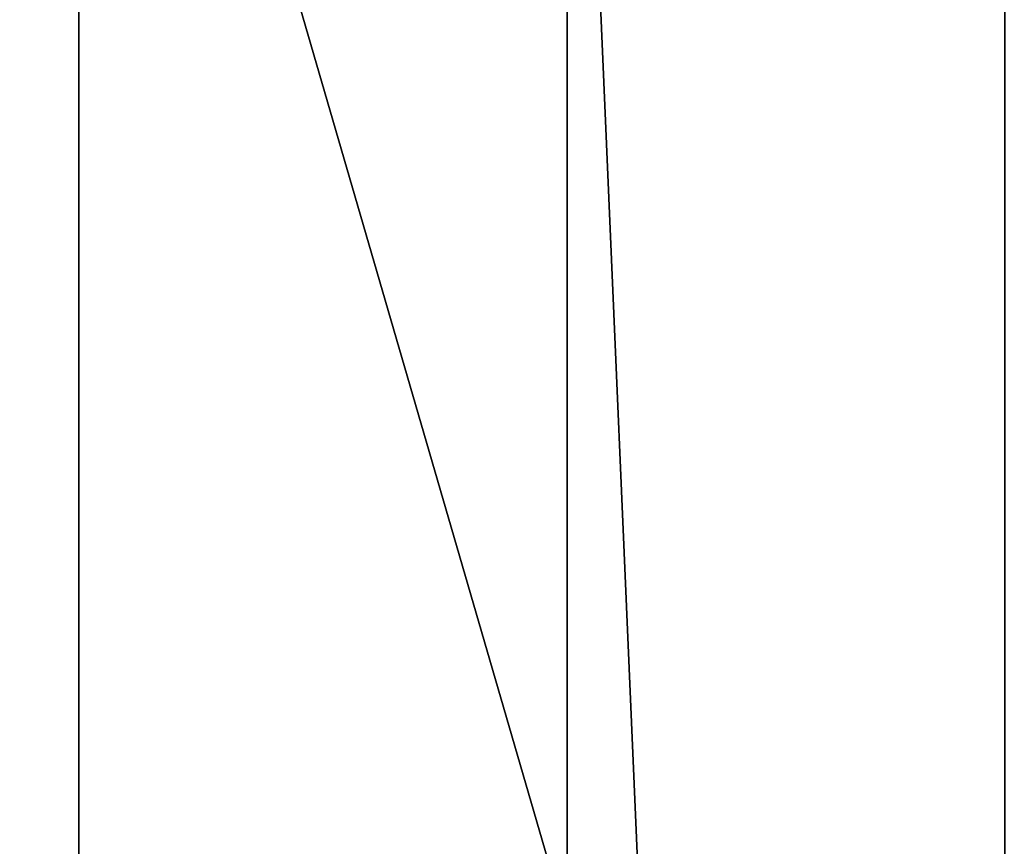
# Model space of a CAD drawing. Header units: millimetres. Extents: x -125 to 171, y -35 to 1363.
# Tile 989 of 1056: x -51.3607 to -51.2993, y 1225.6001 to 1225.6517. Entities that reach past the tile are written whole.
import ezdxf

# ---------------------------------------------------------------- set-up
doc = ezdxf.new("R2010")
doc.units = ezdxf.units.MM
doc.header["$LTSCALE"] = 65.185185
for name, color, linetype in [('2483', 7, 'CONTINUOUS'), ('2675', 7, 'CONTINUOUS'), ('2676', 7, 'CONTINUOUS'), ('2678', 7, 'CONTINUOUS'), ('2679', 7, 'CONTINUOUS'), ('2680', 7, 'CONTINUOUS'), ('2681', 7, 'CONTINUOUS')]:
    doc.layers.add(name, color=color, linetype=linetype)

msp = doc.modelspace()

# ---------------------------------------------------------------- linework, layer by layer
at = {"layer": '2483', "linetype": 'CONTINUOUS'}
for points in [[(-51.137282, 1225.7, 232.851615), (-51.863873, 1225.7, 231.851549), (-51.137324, 1223.2, 232.851584), (-51.137282, 1225.7, 232.851615)], [(-51.863873, 1225.7, 231.851549), (-51.863857, 1223.2, 231.851598), (-51.137324, 1223.2, 232.851584), (-51.863873, 1225.7, 231.851549)], [(-51.863866, 1225.7, 230.615542), (-51.137317, 1225.7, 229.615521), (-51.863865, 1223.2, 230.615539), (-51.863866, 1225.7, 230.615542)], [(-51.137317, 1225.7, 229.615521), (-51.137317, 1223.2, 229.615521), (-51.863865, 1223.2, 230.615539), (-51.137317, 1225.7, 229.615521)]]:
    msp.add_3dface(points, dxfattribs=at)
at = {"layer": '2675', "linetype": 'CONTINUOUS'}
for points in [[(-50.630492, 1225.7, 317.68693), (-51.357052, 1225.7, 316.686918), (-50.630494, 1223.2, 317.686929), (-50.630492, 1225.7, 317.68693)], [(-51.357052, 1225.7, 316.686918), (-51.357052, 1223.2, 316.686918), (-50.630494, 1223.2, 317.686929), (-51.357052, 1225.7, 316.686918)]]:
    msp.add_3dface(points, dxfattribs=at)
at = {"layer": '2676', "linetype": 'CONTINUOUS'}
for points in [[(-51.357052, 1225.7, 316.686918), (-51.357045, 1225.7, 315.450829), (-51.357052, 1223.2, 316.686918), (-51.357052, 1225.7, 316.686918)], [(-51.357045, 1225.7, 315.450829), (-51.357046, 1223.2, 315.450832), (-51.357052, 1223.2, 316.686918), (-51.357045, 1225.7, 315.450829)], [(-51.357045, 1225.7, 315.450829), (-50.630544, 1225.7, 314.450875), (-51.357046, 1223.2, 315.450832), (-51.357045, 1225.7, 315.450829)], [(-50.630544, 1225.7, 314.450875), (-50.630502, 1223.2, 314.450845), (-51.357046, 1223.2, 315.450832), (-50.630544, 1225.7, 314.450875)]]:
    msp.add_3dface(points, dxfattribs=at)
at = {"layer": '2678', "linetype": 'CONTINUOUS'}
for points in [[(-51.662874, 1223.2, 294.067259), (-51.326574, 1223.2, 294.249849), (-51.662874, 1225.7, 294.067259), (-51.662874, 1223.2, 294.067259)], [(-51.662874, 1225.7, 294.067259), (-51.326574, 1223.2, 294.249849), (-51.326566, 1225.7, 294.24986), (-51.662874, 1225.7, 294.067259)], [(-51.326574, 1223.2, 294.249849), (-51.217878, 1223.2, 294.616784), (-51.326566, 1225.7, 294.24986), (-51.326574, 1223.2, 294.249849)], [(-51.326566, 1225.7, 294.24986), (-51.217878, 1223.2, 294.616784), (-51.217878, 1225.7, 294.616784), (-51.326566, 1225.7, 294.24986)]]:
    msp.add_3dface(points, dxfattribs=at)
at = {"layer": '2679', "linetype": 'CONTINUOUS'}
for points in [[(-51.217878, 1223.2, 294.616784), (-51.400489, 1223.2, 294.953101), (-51.217878, 1225.7, 294.616784), (-51.217878, 1223.2, 294.616784)], [(-51.217878, 1225.7, 294.616784), (-51.400489, 1223.2, 294.953101), (-51.400479, 1225.7, 294.953092), (-51.217878, 1225.7, 294.616784)]]:
    msp.add_3dface(points, dxfattribs=at)
at = {"layer": '2680', "linetype": 'CONTINUOUS'}
for points in [[(-51.299273, 1225.7, 296.520806), (-52.528651, 1225.7, 296.391593), (-51.299324, 1223.2, 296.520817), (-51.299273, 1225.7, 296.520806)], [(-52.528651, 1225.7, 296.391593), (-52.528604, 1223.2, 296.391614), (-51.299324, 1223.2, 296.520817), (-52.528651, 1225.7, 296.391593)], [(-51.299273, 1225.7, 296.520806), (-51.299324, 1223.2, 296.520817), (-50.228861, 1223.2, 295.902795), (-51.299273, 1225.7, 296.520806)]]:
    msp.add_3dface(points, dxfattribs=at)
at = {"layer": '2681', "linetype": 'CONTINUOUS'}
for points in [[(-52.131004, 1225.7, 292.608234), (-50.901626, 1225.7, 292.737446), (-52.130953, 1223.2, 292.608223), (-52.131004, 1225.7, 292.608234)], [(-50.901626, 1225.7, 292.737446), (-50.901673, 1223.2, 292.737425), (-52.130953, 1223.2, 292.608223), (-50.901626, 1225.7, 292.737446)]]:
    msp.add_3dface(points, dxfattribs=at)

doc.saveas('drawing.dxf')
